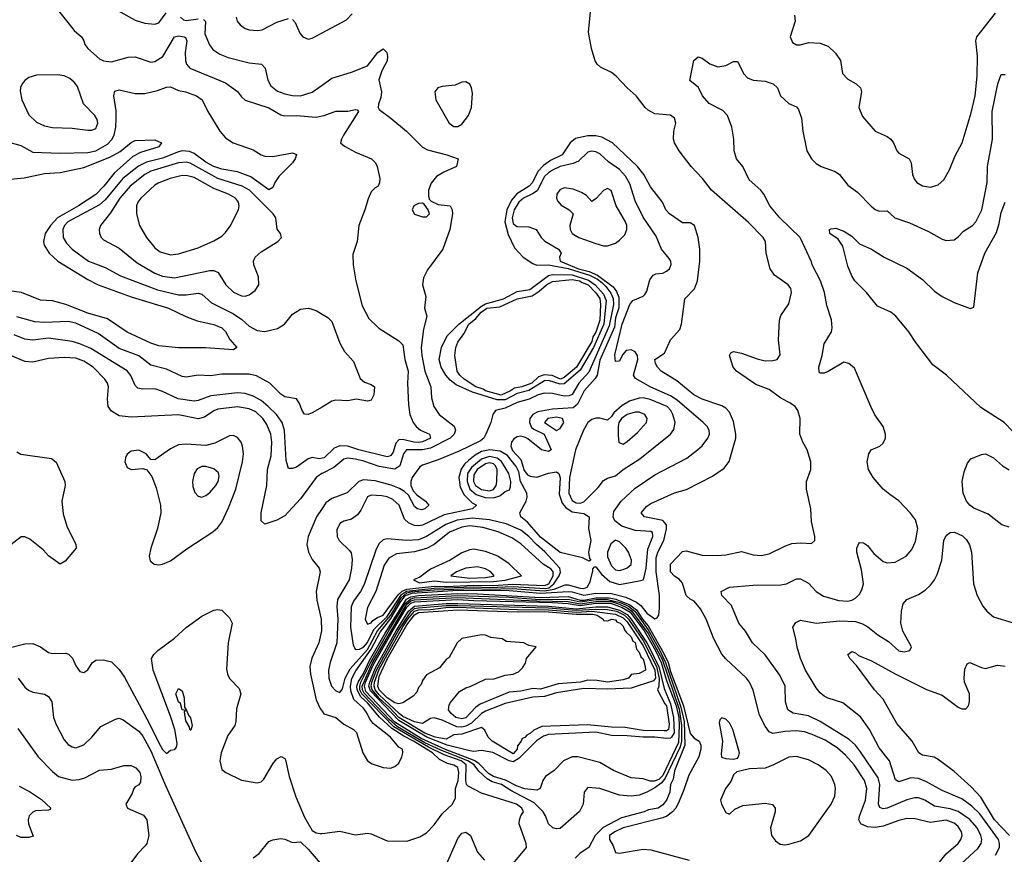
# Model space of a CAD drawing. Header units: inches. Extents: x 884549 to 1028252, y 526810 to 653624.
# Tile 711 of 1056: x 968464 to 973465, y 602655 to 606897. Entities that reach past the tile are written whole.
import ezdxf

# ---------------------------------------------------------------- set-up
doc = ezdxf.new("R2010")
doc.units = ezdxf.units.IN
doc.header["$MEASUREMENT"] = 0
doc.layers.add('A9660', color=7, linetype='Continuous')
doc.layers.add('A9670', color=7, linetype='Continuous')

msp = doc.modelspace()

# ---------------------------------------------------------------- linework, layer by layer
at = {"layer": 'A9660', "color": 5}
for points, elevation in [([(968590, 607033.6), (968741.5, 606841.5), (968777.3, 606810), (968790.5, 606790), (968794.9, 606770), (968810.4, 606750), (968870, 606697.1), (968890, 606687.2), (968930, 606683), (969014.3, 606705.7), (969050, 606707.9), (969130, 606681.6), (969150, 606684.3), (969191, 606709), (969249.6, 606810.4), (969270, 606814), (969298.9, 606810), (969305.7, 606805.7), (969312.9, 606790), (969304.2, 606730), (969306.3, 606690), (969311.8, 606670), (969327.8, 606650), (969510, 606576.2), (969571.1, 606531.1), (969590, 606504.2), (969610, 606488.3), (969729.5, 606449.5), (969790, 606413.4), (969810, 606407.6), (969870, 606410.2), (969970, 606401.6), (970000, 606408)], 2160), ([(968890, 606984.7), (969050, 606894.4), (969098.9, 606878.9), (969150, 606873.8), (969170, 606881.5), (969208.7, 606931.3)], 2180), ([(969281.5, 606910), (969296.5, 606896.5), (969310, 606893), (969370, 606901.7)], 2180), ([(969398.2, 606898.2), (969408.1, 606888.1), (969404.1, 606824.1), (969428.4, 606768.4), (969445.8, 606745.8), (969481.4, 606721.4), (969523.8, 606703.8), (969630, 606677.1), (969691.8, 606670), (969710.6, 606650.6), (969725, 606590), (969740.4, 606560.4), (969773.4, 606533.4), (969810, 606519.4), (969850, 606510.9), (969889.9, 606510.1), (969950, 606528.4), (970000, 606563.9)], 2180), ([(969563.1, 606910), (969568.4, 606890), (969583.4, 606870), (969610, 606852.2), (969630, 606845.4), (969670, 606841.3), (969695.6, 606844.4), (969770, 606883.9), (969830, 606902.6)], 2220), ([(969850, 606898), (969863, 606883), (969887.7, 606827.7), (969902.2, 606810), (969930, 606798.3), (969950, 606802.4), (970000, 606829.4)], 2220), ([(968396.9, 606276.9), (968470, 606257.5), (968530, 606223.5), (968670, 606218.4), (968810, 606222.4), (968850, 606230.5), (968910, 606263.8), (968932.3, 606287.7), (968944.4, 606310), (968952.3, 606350), (968954.5, 606394.5), (968953.7, 606433.7), (968941.5, 606510), (968946.9, 606533.1), (968970, 606540.2), (969050, 606522), (969099.1, 606520.9), (969163.3, 606536.7), (969210, 606554.2), (969230, 606555.2), (969270, 606537.6), (969306.8, 606530), (969361.6, 606510), (969390.5, 606490), (969420.3, 606430), (969480.2, 606330), (969510, 606296.5), (969548.2, 606270), (969650, 606236.1), (969690, 606210.3), (969710, 606202.7), (969750, 606201.5), (969850, 606220.8), (969870, 606212), (969863.2, 606190), (969850.1, 606170), (969779.7, 606100.3), (969760.4, 606070), (969750, 606043), (969730, 606032.6), (969637.4, 606097.4), (969570, 606124.3), (969490, 606137.7), (969450, 606151.4), (969410, 606171.8), (969350, 606216.6), (969326.6, 606226.6), (969290, 606229.7), (969270, 606224.8), (969190, 606192.3), (969107.8, 606172.2), (969067.8, 606152.2), (968988.2, 606090), (968898.2, 605981.8), (968870, 605955.9), (968708.6, 605870), (968691.2, 605850), (968683.1, 605830), (968685.6, 605790), (968701, 605761), (968730.2, 605730), (968813.6, 605670), (968897.5, 605637.5), (968975.6, 605595.6), (969163.9, 605523.9), (969270, 605499.1), (969310, 605498.6), (969370, 605507.2), (969390, 605501.5), (969438.3, 605458.3), (969550, 605402.6), (969592.9, 605372.9), (969630, 605338.7), (969670, 605317.9), (969710, 605312.2), (969773.5, 605326.5), (969808.4, 605350), (969850, 605399.5), (969890, 605425.3), (969930.6, 605430.6), (969970, 605418.8), (970000, 605400.9)], 2140), ([(968382.1, 606082.1), (968487.3, 606092.7), (968590, 606114.8), (968670, 606119.3), (968790, 606146.3), (968922, 606198), (968974, 606226), (969030, 606272.3), (969050, 606283.5), (969150, 606286), (969184, 606270), (969170.4, 606250), (969077.6, 606222.4), (969039.4, 606200.6), (968943.4, 606116.6), (968891.4, 606050), (968850, 606008.2), (968762.9, 605950), (968656.3, 605890), (968619.9, 605850), (968594.2, 605810), (968585.3, 605770), (968588.6, 605750), (968613.4, 605710), (968658.5, 605670), (968810, 605576), (968863.2, 605550), (969030, 605488.1), (969219.6, 605430), (969307.5, 605387.5), (969365.6, 605365.6), (969450, 605346.8), (969490, 605330.1), (969510, 605312), (969530.9, 605270.9), (969567, 605230), (969550, 605218.7), (969408.4, 605228.4), (969270, 605229.2), (969170, 605239.9), (969130, 605253.2), (969010, 605308.6), (968910, 605376.6), (968810, 605405.3), (968699.2, 605450), (968630, 605467.5), (968570, 605471.5), (968473, 605510), (968410, 605519.4)], 2120), ([(970000, 604927.5), (969950, 604898), (969930, 604889.7), (969910, 604891.8), (969898.3, 604910), (969884.4, 604950), (969870, 604969.6), (969810, 604979.7), (969790, 604993.6), (969735.1, 605050), (969666.9, 605086.9), (969630, 605095), (969575.6, 605095.6), (969490, 605094.6), (969433.6, 605086.4), (969370.1, 605089.9), (969310, 605079.5), (969290, 605083.2), (969210, 605120.7), (969130, 605140.5), (969068.4, 605188.4), (968970, 605226.4), (968862.6, 605302.6), (968750, 605354.5), (968710, 605362.6), (968590, 605358.3), (968541.7, 605361.7), (968450, 605387.1)], 2140), ([(970000, 604668), (969985.3, 604665.3), (969950, 604671.3), (969930, 604664.4), (969870, 604622.3), (969850, 604615.4), (969830, 604616.2), (969816.8, 604656.8), (969808.7, 604808.7), (969797, 604850), (969767.8, 604890), (969726.9, 604930), (969690, 604961.5), (969650, 604983.3), (969610, 604997.3), (969570, 605000.1), (969434.4, 604985.6), (969370, 604960.5), (969350, 604957.1), (969269.1, 604969.1), (969190, 605007.7), (969150, 605020.2), (969090, 605019.5), (969063.9, 605023.9), (969050, 605037.7), (969028.7, 605088.7), (969010, 605112.5), (968825.4, 605225.4), (968770, 605249.9), (968730, 605260.6), (968610, 605277.6), (968530, 605268.1), (968490, 605273.2), (968435.6, 605295.6)], 2160), ([(970000, 604590.7), (969998.6, 604590), (969970.1, 604569.9), (969890, 604461.8), (969830, 604394.7), (969810, 604374.6), (969770, 604352.6), (969710, 604333), (969689.9, 604349.9), (969690.7, 604390.7), (969718.7, 604530), (969723, 604610), (969740.6, 604679.4), (969744.6, 604750), (969739.3, 604790), (969719.4, 604839.4), (969699.4, 604870), (969663, 604903), (969630, 604918.8), (969570, 604928.3), (969470, 604916.7), (969450, 604909.5), (969403.1, 604876.9), (969370, 604868.2), (969270, 604888.3), (969030, 604875.9), (968970, 604883.2), (968930, 604906.8), (968913.5, 604930), (968909.9, 604970), (968915.4, 605030), (968909.8, 605050), (968897.3, 605070), (968837.5, 605130), (968790, 605161.5), (968750, 605176.2), (968690, 605180.1), (968610, 605175.4), (968530, 605155.7), (968490, 605159.1), (968410, 605193.3)], 2180), ([(968450, 604700.4), (968470, 604688.9), (968626.1, 604666.1), (968650, 604647.3), (968692.6, 604550), (968694.7, 604530), (968678.4, 604450), (968684.8, 604384.8), (968702.8, 604322.8), (968748.4, 604230), (968750.4, 604210), (968695.9, 604144.1), (968670, 604129.6), (968610, 604172), (968582.6, 604202.6), (968516.3, 604256.3), (968490, 604269), (968472.1, 604267.9), (968335.5, 604164.5)], 2180), ([(970000, 604412.4), (969971.4, 604370), (969930.1, 604270), (969922.4, 604230), (969930.2, 604190), (969950, 604152.9), (969985, 604110), (969990.2, 604090), (969970.2, 603989.8), (969973.6, 603946.4), (969994.7, 603850), (969996.6, 603790), (969983.6, 603730), (969948.1, 603651.9), (969938, 603610), (969940.8, 603570), (969970, 603440.2), (969990, 603396.1), (970000, 603382.6)], 2220), ([(968390, 603698.6), (968490, 603723.8), (968530, 603725.8), (968570, 603710.2), (968610, 603680.2), (968630, 603675.6), (968697.7, 603677.7), (968712.2, 603672.2), (968732.2, 603652.2), (968750, 603613.4), (968770, 603584.4), (968790, 603579.3), (968810, 603593), (968832.7, 603627.3), (968850, 603641.1), (968890, 603644), (968930, 603633.4), (968970, 603594.2), (968995.6, 603555.6), (969122, 603322), (969170, 603221.7), (969190, 603187), (969210, 603167.7), (969230, 603184), (969251.9, 603188.1), (969260.9, 603199.1), (969263.9, 603216.1), (969259.5, 603250), (969251.8, 603290), (969230, 603356.4), (969142.2, 603590), (969134, 603650), (969145.1, 603670), (969166.3, 603690), (969250, 603754.2), (969310, 603806.9), (969390, 603866), (969450, 603895.6), (969470, 603899.5), (969490, 603895.8), (969530, 603857.1), (969542.6, 603830), (969523.2, 603730), (969515.2, 603595.2), (969519.3, 603570), (969530, 603548.9), (969578.4, 603498.4), (969587, 603470), (969565.9, 603394.1), (969562, 603330), (969556.5, 603310), (969520.6, 603259.4), (969486.7, 603170), (969481.2, 603130), (969490, 603086.7), (969510.9, 603070.9), (969590, 603032.1), (969670, 603017.6), (969690, 603023.2), (969703.7, 603036.3), (969750, 603115.3), (969770, 603139.5), (969791.4, 603151.4), (969810, 603142.4), (969814.9, 603134.9), (969832.7, 603050), (969866.5, 602946.5), (969910, 602844), (969950, 602776.3), (969970, 602764.6), (969990, 602760.2), (970000, 602761.3)], 2180), ([(968456.9, 603550), (968490, 603503.7), (968508.5, 603488.5), (968530, 603479.7), (968589.3, 603469.3), (968610, 603456.9), (968627.1, 603430), (968635.9, 603350), (968650, 603314.9), (968690, 603237), (968710, 603213.4), (968730, 603200.9), (968750, 603196.5), (968790, 603211.5), (968829.7, 603250), (968875.6, 603304.4), (968950, 603342.6), (968970, 603347.2), (968990, 603339), (969070, 603280.2), (969090, 603255.1), (969130, 603180.6), (969204, 603004), (969357.5, 602670), (969430, 602534.4)], 2160), ([(968455, 603295.1), (968558.2, 603150), (968630, 603075.6), (968661.6, 603050), (968730, 603031.8), (968765.6, 603034.4), (968795.6, 603044.4), (968870, 603082), (968930, 603087.7), (968993, 603107), (969030, 603106.6), (969053.8, 603093.8), (969074.1, 603070), (969079.8, 603050), (969078.3, 603021.7), (969070, 603007.3), (969050, 602998), (969043.8, 602990), (969035.8, 602964.2), (969004, 602910), (969011, 602890), (969093.2, 602853.2), (969110.3, 602830), (969120.4, 602750), (969110.7, 602710), (969102, 602698), (969062.6, 602657.4), (969002.6, 602577.4)], 2140), ([(968461, 603001), (968514.2, 602974.2), (968574.1, 602934.1), (968621.6, 602890), (968617.7, 602882.3), (968610, 602879.6), (968544.3, 602875.7), (968530, 602869.9), (968512.5, 602850), (968506.9, 602830), (968508.3, 602810), (968532.8, 602747.3), (968510, 602739.8), (968470, 602740.3), (968447.8, 602750)], 2120), ([(969650, 602636.5), (969681, 602659), (969730, 602720.4), (969750, 602728.5), (969790, 602734.9), (969810, 602732.7), (969850, 602715.5), (969890, 602718.4), (969930, 602680.6), (970000, 602598.4)], 2160)]:
    msp.add_lwpolyline(points, dxfattribs=dict(at, elevation=elevation))
for points, elevation in [([(968656.1, 606616.1), (968550, 606614.8), (968510, 606603), (968490, 606587.6), (968477.4, 606570), (968468.7, 606551.3), (968467, 606533), (968475.2, 606490), (968510, 606413.4), (968550, 606376.5), (968590, 606357.5), (968630, 606349.4), (968730, 606345.6), (968810, 606334.7), (968830, 606334.9), (968850, 606343.6), (968861.4, 606370), (968857.8, 606390), (968845.7, 606410), (968788.6, 606468.6), (968757, 606557), (968740, 606580), (968718.5, 606598.5), (968690, 606611.1)], 2160), ([(969310, 606172.9), (969270, 606168.4), (969130, 606126.7), (969100.3, 606110), (969025.4, 606050), (968972.6, 605990), (968924.7, 605915.3), (968875.3, 605850), (968867.2, 605830), (968868.7, 605810), (968878.4, 605790), (968890, 605778.4), (968970, 605736.2), (969061.4, 605661.4), (969150, 605608.2), (969190, 605593.2), (969250, 605584.6), (969430, 605622.1), (969450, 605622.3), (969471.6, 605611.6), (969511, 605550), (969550, 605512.7), (969590, 605493.5), (969610, 605492), (969630, 605497.6), (969659.9, 605520.1), (969678.2, 605550), (969676.4, 605590), (969653.7, 605650), (969651.1, 605670), (969659.7, 605690), (969690, 605717), (969775.3, 605770), (969793.2, 605790), (969788.7, 605810), (969772.1, 605832.1), (969765.1, 605890), (969750.8, 605910), (969631.8, 606030), (969594.6, 606050), (969470, 606089.9), (969330, 606167.8)], 2160), ([(969290, 606104.7), (969228.9, 606090), (969170, 606068.2), (969150, 606055.2), (969080.2, 605990), (969064.8, 605970), (969057.7, 605950), (969057.7, 605910), (969073.2, 605850), (969107.8, 605790), (969150, 605736.5), (969177.3, 605717.3), (969230, 605701.6), (969270, 605705.9), (969370, 605737.1), (969450, 605772.2), (969490, 605795.9), (969510, 605814.6), (969532.7, 605847.3), (969574.9, 605930), (969578.7, 605950), (969574.8, 605970), (969560.8, 605990), (969525, 606010), (969450, 606038.4), (969350, 606094.1), (969316.8, 606103.2)], 2180), ([(969550, 604782.8), (969530, 604782.5), (969455.6, 604744.4), (969410, 604732.3), (969310, 604739), (969270, 604736.6), (969230, 604715.2), (969150, 604660.5), (969130, 604662), (969106.9, 604690), (969070, 604709), (969030, 604703.7), (969010, 604688.2), (969001.3, 604670), (968998.6, 604650), (969010, 604621.5), (969030, 604611.3), (969090, 604615.3), (969110, 604608.4), (969135.5, 604575.5), (969158.1, 604518.1), (969179.5, 604430), (969181.2, 604390), (969164, 604310), (969130.2, 604210), (969121.7, 604170), (969126.8, 604146.8), (969146.8, 604130), (969170, 604126), (969190, 604129), (969230, 604146.2), (969312.7, 604207.3), (969445.6, 604294.4), (969470, 604315.2), (969490, 604342.6), (969524.7, 604415.3), (969561.4, 604510), (969595.6, 604650), (969600.1, 604690), (969596.1, 604730), (969589.2, 604750), (969570, 604773.5)], 2220), ([(969410, 604626), (969390, 604625.3), (969365.7, 604614.3), (969350.2, 604590), (969342.4, 604550), (969343.9, 604523.9), (969352.9, 604492.9), (969370, 604474.9), (969390, 604470.3), (969410, 604478.9), (969430, 604494.3), (969459.8, 604530), (969472.1, 604550), (969476.9, 604576.9), (969473.2, 604593.2), (969450, 604614.1)], 2240), ([(969330, 603286), (969324.5, 603304.5), (969307.4, 603332.6), (969300.7, 603379.3), (969306, 603386), (969290, 603389.3), (969281.4, 603421.5), (969270, 603429.7), (969263.2, 603450), (969257.7, 603470), (969270, 603498), (969290, 603486), (969299.5, 603450), (969300.7, 603400.7), (969310, 603391.3), (969321.5, 603361.5), (969332, 603348), (969339.5, 603310), (969333.4, 603286.6)], 2160)]:
    msp.add_lwpolyline(points, close=True, dxfattribs=dict(at, elevation=elevation))
at = {"layer": 'A9670', "color": 5}
for points, elevation in [([(970000, 606829.4), (970123.7, 606896.3), (970153.6, 606926.4)], 2220), ([(973116.1, 602590), (973170, 602656.6), (973230, 602710.2), (973244.9, 602730), (973250.4, 602750), (973247, 602770), (973230, 602796.7), (973210, 602813.1), (973170, 602827.7), (973090, 602817.3), (973010, 602835.5), (972970, 602836.1), (972930, 602826.8), (972850, 602798), (972810, 602791.5), (972770, 602795), (972736.2, 602810), (972726.1, 602830), (972729.3, 602849.3), (972759.4, 602930), (972767.4, 602990), (972755.2, 603030), (972702.6, 603110), (972659.3, 603159.3), (972616, 603196), (972554.6, 603234.6), (972490, 603264), (972450, 603276.6), (972410, 603282.9), (972350, 603279.3), (972290, 603268.2), (972270, 603277.1), (972250, 603306), (972222.2, 603362.2), (972188.7, 603488.7), (972171.7, 603530), (972156.5, 603550), (972050, 603648.2), (972030, 603672), (971990.5, 603750), (971950.8, 603850.8), (971922.7, 603902.7), (971890, 603941.2), (971870, 603951.7), (971850, 603969.8), (971830, 604033.8), (971813.5, 604053.5), (971790, 604068.7), (971769.6, 604090), (971770, 604130.2), (971830, 604194.6), (971850, 604197.2), (971930, 604175.9), (972006.3, 604173.7), (972050, 604176.5), (972130, 604194), (972190, 604176.5), (972230, 604173.8), (972270, 604182), (972350, 604221.8), (972385.8, 604234.2), (972430, 604238.6), (972485.4, 604234.6), (972502, 604250), (972503, 604270), (972485.8, 604345.8), (972482.2, 604410), (972460.4, 604510), (972460.4, 604550), (972482, 604610), (972483.1, 604650), (972464.4, 604710), (972441.7, 604750), (972426.6, 604790), (972427.8, 604870), (972416.9, 604910), (972403.6, 604930), (972376.3, 604950), (972330, 604972.8), (972270, 605017.9), (972203.4, 605043.4), (972104.7, 605110), (972087.3, 605130), (972069.1, 605190), (972075.8, 605204.2), (972090, 605210.1), (972130, 605201.9), (972210, 605173.1), (972250, 605163.5), (972290, 605164.1), (972311.6, 605170), (972326.9, 605193.1), (972318.5, 605270), (972322.7, 605370), (972330, 605392.7), (972370, 605453), (972383.5, 605510), (972380.7, 605530), (972367.2, 605550), (972297.6, 605597.6), (972275.1, 605630), (972256.2, 605710), (972252.8, 605770), (972239.7, 605790), (972165.6, 605865.6), (971978.2, 606030), (971932, 606090), (971875.1, 606150), (971813.6, 606230), (971789.6, 606270), (971785.1, 606290), (971786.6, 606330), (971797, 606370), (971790, 606396), (971770, 606410.9), (971690, 606417.7), (971656.8, 606436.8), (971640.5, 606450), (971594.7, 606510), (971550, 606549.7), (971494.3, 606610), (971470, 606628.4), (971414.9, 606654.9), (971397.6, 606670), (971387.2, 606687.2), (971367.6, 606750), (971352.9, 606832.9), (971363.3, 606936.7)], 2180), ([(972399.9, 606919.9), (972403.1, 606890), (972377, 606810), (972390, 606780.5), (972410, 606768.9), (972430, 606768.9), (972470, 606781.1), (972530, 606777.3), (972570, 606761.7), (972607.1, 606727.1), (972633.4, 606690), (972643.4, 606623.4), (972670, 606594.9), (972713.4, 606570), (972734.4, 606550), (972739.5, 606530), (972727, 606450), (972744.2, 606404.2), (972809.3, 606329.3), (972870, 606303.7), (972889.1, 606289.1), (972902.6, 606270), (972919.5, 606230), (972930, 606218.4), (972981.3, 606190), (972991.4, 606170), (972998, 606110), (973007.3, 606087.3), (973021.6, 606070), (973050, 606051.8), (973090, 606044.9), (973130, 606057.6), (973157.4, 606082.7), (973186.4, 606133.6), (973214.9, 606205.1), (973251.6, 606270), (973297.4, 606422.6), (973317.4, 606510), (973326.6, 606610), (973328.6, 606711.4), (973321.2, 606790), (973325.4, 606810), (973420.2, 606930)], 2180), ([(970000, 606563.9), (970050, 606599.4), (970150, 606629.3), (970230, 606662.6), (970282.7, 606730), (970310, 606748.4), (970328.4, 606730), (970332.3, 606710), (970330, 606688.4), (970303.7, 606636.3), (970288.3, 606591.7), (970301.9, 606530), (970298.5, 606501.5), (970287.3, 606467.3), (970285.5, 606450), (970290, 606439.5), (970350, 606396.1), (970429.1, 606330), (970509.3, 606249.3), (970536, 606236), (970634, 606210), (970690.4, 606190), (970682, 606150), (970617.6, 606122.4), (970581, 606099), (970553.4, 606066.6), (970540.1, 606030), (970539.7, 605999.7), (970544.1, 605984.1), (970553.7, 605973.7), (970590, 605956.9), (970650.6, 605950.6), (970661, 605930), (970663, 605910), (970648.9, 605830), (970613.4, 605730), (970534.9, 605625.1), (970514.5, 605585.5), (970510.2, 605550), (970526.7, 605490), (970520.2, 605430), (970532.6, 605390), (970515.7, 605324.3), (970503.7, 605230), (970506.4, 605190), (970521.2, 605110), (970552.2, 605030), (970555.2, 604975.2), (970567.7, 604930), (970594, 604890), (970670.1, 604830.1), (970676.8, 604810), (970671.5, 604790), (970650, 604769.2), (970550, 604719.8), (970510, 604710.7), (970429.1, 604710.9), (970413.5, 604690), (970394.4, 604630), (970370, 604611.5), (970290, 604626.1), (970212.8, 604652.8), (970170, 604662.5), (970130, 604668.3), (970110, 604663), (970058.9, 604621.1), (970000, 604590.7)], 2180), ([(973185.4, 602550), (973330, 602684.8), (973347.5, 602710), (973350.4, 602730), (973345.5, 602750), (973327.6, 602790), (973290, 602832.1), (973230, 602873), (973190, 602886.1), (973110, 602899.2), (973062.2, 602930), (973030, 602942.1), (973010, 602942.4), (972970, 602932.3), (972870, 602889.1), (972850, 602886), (972832.4, 602892.4), (972826.3, 602910), (972832.6, 603010), (972824.4, 603044.4), (972735.4, 603175.4), (972708.8, 603208.8), (972677.6, 603237.6), (972529.6, 603329.6), (972470, 603358.1), (972392.7, 603372.7), (972365.6, 603390), (972354.5, 603430), (972351.4, 603510), (972324.6, 603564.6), (972250, 603668.4), (972185.8, 603730), (972150, 603788.3), (972117.4, 603830), (972079.7, 603919.7), (972029.7, 603970), (972027.3, 603990), (972070, 604012.7), (972190, 604022.6), (972330, 604023.7), (972358.4, 604030), (972410, 604054.7), (972430, 604054.7), (972470, 604033.2), (972510, 603991.3), (972546.9, 603966.9), (972624.7, 603944.7), (972670, 603942.3), (972690, 603946.4), (972710, 603956.5), (972730, 603977), (972741.7, 603998.3), (972749.8, 604030), (972740.5, 604100.5), (972716, 604190), (972716.3, 604210), (972725.4, 604234.6), (972730, 604239.1), (972750, 604238), (972770, 604223.8), (972803, 604183), (972850, 604143.8), (972870, 604136.8), (972910, 604140.2), (972967.4, 604170), (972995.3, 604204.7), (973014.6, 604245.4), (973026.6, 604310), (973014.1, 604354.1), (972989.4, 604389.4), (972930, 604452), (972883, 604483), (972850, 604511.2), (972798.3, 604570), (972775.8, 604610), (972767.8, 604650), (972777, 604690), (972789.7, 604710.3), (972833.2, 604730), (972850, 604744), (972861.3, 604770), (972861.1, 604790), (972849.7, 604830), (972808.2, 604888.2), (972786.4, 604930), (972704.9, 605124.9), (972676, 605150), (972650, 605155.4), (972570, 605108.1), (972550, 605100.3), (972530, 605099.6), (972524.7, 605104.7), (972523.5, 605130), (972540.2, 605190), (972550.7, 605250), (972586.6, 605310), (972591.6, 605330), (972588.2, 605371.8), (972563.8, 605443.8), (972551.6, 605510), (972531.3, 605570), (972489.8, 605650), (972486.2, 605666.2), (972428.3, 605790), (972325.7, 605890), (972273.8, 605950), (972243.7, 606010), (972227.8, 606030), (972170, 606082.3), (972137.2, 606150), (972105.7, 606190), (972092.4, 606230), (972090.8, 606290), (972080.7, 606350), (972059.3, 606410), (972034.7, 606434.7), (971965.4, 606470), (971931.6, 606510), (971912.2, 606552.2), (971867.6, 606587.6), (971888.3, 606690), (971910, 606708), (971930, 606700.4), (971970, 606672.2), (972010, 606657.6), (972050, 606664.2), (972090, 606684.9), (972110, 606683.8), (972141.3, 606621.3), (972161.1, 606601.1), (972190, 606589.2), (972250, 606583.6), (972290.7, 606570), (972313.4, 606550), (972328.2, 606510), (972370, 606470.6), (972410, 606454.4), (972420.2, 606440.2), (972435.6, 606395.6), (972441.1, 606330), (972462.3, 606230), (972486.2, 606190), (972510, 606166.2), (972534.4, 606150), (972605.2, 606125.2), (972628.5, 606110), (972670, 606056.5), (972719.6, 606019.6), (972788.8, 605948.8), (972810, 605932.7), (972830, 605924), (972870, 605925.5), (972909.4, 605889.4), (972983.5, 605863.5), (973080.8, 605820.8), (973150, 605781.3), (973170, 605774.4), (973210, 605778.4), (973230, 605792.4), (973257.7, 605822.3), (973303, 605850), (973319.8, 605870), (973351.7, 605930), (973378.9, 606070), (973379.9, 606150), (973404.5, 606290), (973402.8, 606430), (973431.6, 606570), (973450, 606618), (973470, 606618.4)], 2160), ([(970000, 606408), (970010, 606410.2), (970070, 606432.4), (970130, 606431.8), (970170, 606440.9), (970178.8, 606438.8), (970185.2, 606430), (970109.6, 606310), (970098.1, 606290), (970093.4, 606270), (970113.8, 606253.8), (970170, 606222.7), (970250.5, 606190), (970270.6, 606170), (970280.5, 606150), (970293.4, 606090), (970292.4, 606067.6), (970284, 606050), (970270, 606042.4), (970250, 606021.1), (970233.2, 605986.8), (970217.4, 605930), (970186.2, 605850), (970178.5, 605770), (970157, 605703), (970157.2, 605650), (970171.7, 605570), (970203, 605443), (970238.2, 605378.2), (970288.5, 605328.5), (970390, 605263.9), (970410, 605243.8), (970421.1, 605170), (970437, 605110), (970434.5, 605050), (970438.6, 604938.6), (970446.5, 604890), (970463.2, 604850), (970477.7, 604830), (970500.2, 604810), (970544.9, 604790), (970550.1, 604770.1), (970510, 604750.9), (970490, 604748.7), (970466.2, 604750), (970410, 604763.7), (970390, 604761.5), (970375.3, 604744.7), (970360.9, 604699.1), (970350, 604682), (970341.6, 604678.4), (970330, 604674.9), (970317.7, 604677.7), (970186, 604710), (970130, 604728.7), (970089.4, 604730.6), (970060.8, 604719.2), (970010, 604669.8), (970000, 604668)], 2160), ([(970000, 603382.6), (970009.6, 603369.6), (970070, 603350.6), (970110, 603316.6), (970159.1, 603290), (970174.4, 603274.4), (970207.8, 603170), (970230.3, 603130), (970254.6, 603114.6), (970310, 603096), (970347, 603093), (970370, 603100.8), (970390, 603118.7), (970405.6, 603150), (970410.9, 603170), (970408.2, 603190), (970390, 603199.1), (970347.8, 603250), (970260.2, 603320.2), (970242.1, 603342.1), (970229.8, 603370), (970210, 603398.3), (970161.9, 603441.9), (970145.4, 603485.4), (970143.5, 603510), (970151.8, 603548.2), (970172.1, 603587.9), (970250, 603697.8), (970295.7, 603784.3), (970350, 603853.6), (970399.6, 603940.4), (970424.1, 603970), (970458.2, 603981.8), (970690, 603997.5), (970950, 603995.2), (971110, 603982.3), (971250, 603990.8), (971270, 603989.3), (971330, 603971.8), (971390, 603981.8), (971470, 603980.2), (971542.6, 603962.6), (971597.2, 603937.2), (971619.6, 603919.6), (971650, 603880.4), (971690, 603851.3), (971702.4, 603857.6), (971709.9, 603870.1), (971714.4, 603905.6), (971713.2, 603970), (971696.5, 604090), (971697.5, 604162.5), (971704.5, 604190), (971735.7, 604250), (971749, 604309), (971748.8, 604328.8), (971731.2, 604351.2), (971637.4, 604370), (971621.5, 604390), (971650, 604424.3), (971670, 604438.6), (971790, 604491.6), (971851.7, 604508.4), (971983.8, 604576.2), (972042.7, 604617.3), (972068.3, 604651.7), (972100.8, 604770), (972102.1, 604790), (972090, 604854.7), (972070, 604902), (972050, 604922), (972030, 604933.8), (971930, 604967.8), (971888.2, 604990), (971801.7, 605061.6), (971723, 605110), (971704, 605130), (971693, 605150), (971689.6, 605170), (971738.9, 605201.1), (971769.6, 605270.4), (971817.9, 605322.1), (971825.8, 605350), (971842.8, 605477.2), (971891.2, 605528.8), (971907, 605570), (971918.2, 605670), (971918.5, 605730), (971910, 605789), (971892.3, 605850), (971870, 605863.9), (971830, 605864.2), (971764.4, 605910), (971746, 605930), (971728.4, 605970), (971667.8, 606047.8), (971633.6, 606110), (971602.5, 606150), (971474.3, 606270), (971420.1, 606300.2), (971390, 606306.3), (971350, 606306.1), (971287, 606293), (971259.8, 606270), (971219.3, 606210), (971159.4, 606180.6), (971124.1, 606155.9), (971095, 606125), (971068.2, 606070), (971051.3, 606050), (970989, 606011), (970961.3, 605978.7), (970939.1, 605930), (970927.8, 605870), (970945.3, 605805.3), (970978, 605738), (971021.3, 605690), (971070, 605656.8), (971090, 605649.3), (971150, 605651.2), (971250, 605631.9), (971358.5, 605598.5), (971398.1, 605578.1), (971420.5, 605560.5), (971441.4, 605541.4), (971467.3, 605507.3), (971479.1, 605479.1), (971480.5, 605450), (971458.4, 605341.6), (971354.3, 605105.7), (971304.9, 605050), (971270, 604991.6), (971255.3, 604984.7), (971230, 604983.1), (971170, 604997.3), (971130, 604999.1), (971097.3, 604990), (971051.8, 604968.2), (970990, 604951.9), (970930, 604922.2), (970880.7, 604910), (970867, 604890), (970857, 604850), (970832.3, 604790), (970820.7, 604770), (970804.4, 604755.6), (970695.9, 604704.1), (970590, 604660), (970510, 604633.4), (970495.8, 604624.2), (970457.9, 604570), (970450.1, 604550), (970451, 604530), (970462.5, 604502.5), (970481.5, 604481.5), (970524.5, 604450), (970542, 604430), (970522.3, 604410), (970506, 604406), (970483.2, 604410), (970470, 604423.2), (970439.7, 604479.7), (970419, 604499), (970393.7, 604513.7), (970350.9, 604530.9), (970270, 604553.1), (970210, 604558.7), (970186.1, 604550), (970127.4, 604492.6), (970050, 604463), (970019.2, 604440.8), (970000, 604412.4)], 2220), ([(973510, 604801.6), (973464.5, 604850), (973345.8, 604925.8), (973171.6, 605090), (973102.6, 605142.6), (973015.5, 605255.5), (972980.7, 605310), (972913.8, 605390), (972889.6, 605410), (972820.2, 605440.2), (972764.5, 605510), (972706.3, 605570), (972690, 605595.1), (972670, 605644.2), (972645.2, 605745.2), (972620.6, 605780.6), (972579.7, 605810), (972578, 605830), (972585.8, 605834.2), (972610, 605838), (972650, 605822.7), (972690, 605795.8), (972730, 605756.9), (972790.5, 605730), (972855.5, 605690), (972970, 605633.8), (973050, 605575.5), (973110, 605517.8), (973150, 605490.2), (973210, 605459.2), (973291.3, 605428.7), (973310, 605436), (973331.2, 605610), (973366.9, 605710), (973425.3, 605814.7), (973439.7, 605860.3), (973450, 605917.3), (973469.8, 605970)], 2140), ([(970000, 605400.9), (970030, 605383), (970050, 605362), (970090, 605253), (970113, 605210), (970159.3, 605159.3), (970193.9, 605073.9), (970214.9, 605054.9), (970250, 605042.7), (970267, 605030), (970262.6, 604990), (970250, 604963.1), (970230, 604957.6), (970172.4, 604967.6), (970130, 604959.4), (970070, 604962.3), (970050, 604957.1), (970000, 604927.5)], 2140), ([(973490, 604318), (973452.7, 604330), (973383.7, 604383.7), (973310, 604414.5), (973289.3, 604430), (973272.7, 604450), (973256, 604490), (973251.8, 604550), (973261.6, 604598.4), (973278, 604642), (973295.3, 604664.7), (973350, 604687.7), (973370, 604690.6), (973410, 604670.5), (973456.3, 604630), (973489.2, 604609.2)], 2140), ([(973420.9, 602650), (973440.6, 602690), (973441.3, 602710), (973435.5, 602730), (973340.1, 602860.1), (973299.7, 602899.7), (973250, 602936.9), (973150, 602978.8), (973070, 603023.6), (973030, 603039.4), (972990, 603044.1), (972930, 603023.2), (972912.9, 603032.9), (972881.9, 603130), (972830, 603196.8), (972779.9, 603290), (972734.2, 603354.2), (972644.8, 603424.8), (972570, 603448.2), (972550, 603459.3), (972530, 603476), (972510, 603501.7), (972455, 603590), (972430.7, 603650), (972412.3, 603707.7), (972406.9, 603750), (972391.3, 603810), (972406.6, 603833.4), (972430, 603844.6), (972510.1, 603830.1), (972630, 603841.5), (972710, 603837.5), (972745.7, 603825.7), (972771.5, 603811.5), (972823.1, 603770), (972876.6, 603736.6), (972930, 603689.1), (972956.6, 603683.4), (972985.2, 603690), (972993.3, 603710), (972949.7, 603789.7), (972939.6, 603830), (972943, 603890), (972951.3, 603928.7), (972969.3, 603950), (973030, 603975.3), (973062.8, 603997.2), (973090, 604023.1), (973109.9, 604050.1), (973123.5, 604076.5), (973148.3, 604150), (973157.7, 604250), (973170, 604274.7), (973190, 604290.3), (973211.8, 604291.8), (973253.5, 604273.5), (973273.1, 604253.1), (973287.8, 604227.7), (973298.3, 604190), (973309.1, 604030), (973328.1, 603970), (973356.7, 603916.7), (973376.1, 603890), (973410, 603862.2), (973510, 603831.2)], 2140), ([(970000, 602761.3), (970090, 602772), (970170, 602754.2), (970230, 602761.8), (970250, 602758.6), (970330, 602724.2), (970430, 602722.4), (970496.6, 602743.4), (970530, 602763.6), (970570, 602804.4), (970610, 602860.2), (970662, 602910), (970677.4, 602942.7), (970678, 602990), (970690.6, 603029.4), (970694.7, 603070), (970690, 603096.6), (970670, 603108.7), (970636.7, 603116.7), (970596.9, 603136.9), (970560.3, 603170), (970464.7, 603230), (970414.6, 603254.6), (970354.7, 603294.7), (970292.2, 603352.2), (970230, 603424.2), (970196.1, 603456.1), (970178.6, 603490), (970177.2, 603510), (970183.4, 603530), (970210, 603573.6), (970240.6, 603639.4), (970320.9, 603779.1), (970428.6, 603951.4), (970450, 603964.2), (970489.8, 603969.8), (970690, 603980.1), (970790, 603978), (971110, 603960.6), (971250, 603964.5), (971310, 603947.3), (971330, 603946.8), (971390, 603958.3), (971458.2, 603958.2), (971492.4, 603952.4), (971562.8, 603922.8), (971596.9, 603896.9), (971627.2, 603850), (971656.3, 603816.3), (971736.3, 603676.3), (971757.9, 603630), (971770, 603584), (971836.1, 603410), (971870, 603269.3), (971890, 603245.8), (971915.9, 603230), (971924.1, 603210), (971923.4, 603190), (971913, 603150), (971862.1, 603057.9), (971838.2, 602981.8), (971814.3, 602925.7), (971796.4, 602890), (971780.5, 602870), (971751, 602849), (971730, 602840.5), (971529.3, 602790), (971487.6, 602770), (971460.2, 602750), (971459, 602730), (971477.8, 602697.8), (971490, 602663.7), (971510, 602661), (971630, 602681.3), (971670, 602677.9), (971865.2, 602625.2)], 2180), ([(970973, 602610), (971037.7, 602690), (971036.5, 602710), (971001.8, 602810), (971002.5, 602830), (971009.2, 602850), (971023.6, 602870), (971014.6, 602890), (970986.7, 602910), (970810, 602966.5), (970742.1, 603002.1), (970734.1, 603010), (970729.3, 603029.3), (970731.8, 603110), (970705.9, 603130), (970620.4, 603160.4), (970539.9, 603199.9), (970363.6, 603303.6), (970201.7, 603470), (970192.5, 603490), (970191, 603510), (970197.2, 603530), (970247.9, 603632.1), (970342.3, 603797.7), (970422.2, 603930), (970450, 603954), (970470, 603958.4), (970690.1, 603970.1), (970950, 603961.2), (971106.3, 603950), (971250, 603952.2), (971310, 603937.8), (971390, 603949.3), (971450, 603949.9), (971514.5, 603934.5), (971555.5, 603915.5), (971588.4, 603890), (971656.3, 603796.2), (971714, 603694), (971744.8, 603630), (971822.9, 603402.9), (971838.4, 603330), (971842.1, 603210), (971790, 603079.3), (971783.9, 603036.1), (971769.3, 603009.3), (971766, 602970), (971750.1, 602930), (971730, 602905.6), (971707.7, 602890), (971658.7, 602881.3), (971635.3, 602870), (971520, 602840), (971428.3, 602791.7), (971386.6, 602750), (971354.3, 602690), (971310, 602660.9), (971285.1, 602634.9)], 2160), ([(973491.5, 602750), (973415.7, 602830), (973345.8, 602945.8), (973297.4, 602997.4), (973210, 603075), (973130, 603137.4), (973108.1, 603148.1), (973050, 603158), (973030.5, 603170.5), (972997, 603230), (972919.3, 603319.3), (972850, 603443.1), (972805.3, 603490), (972714.1, 603614.1), (972679.7, 603650), (972670, 603670.5), (972690, 603685.5), (972710, 603678.4), (972724.5, 603664.5), (972790, 603638.5), (972910, 603572.5), (973070, 603492.8), (973150, 603464.2), (973230, 603403.6), (973250, 603394), (973270, 603393.7), (973283.1, 603410), (973288.8, 603431.2), (973288, 603470), (973262.7, 603530), (973261, 603550), (973264.2, 603595.8), (973276.6, 603623.4), (973290, 603630.4), (973350, 603603.9), (973370, 603599.7), (973430, 603616.9), (973470, 603611.1)], 2120), ([(970626.9, 602593.1), (970690, 602735.6), (970710, 602762), (970730, 602768), (970753.4, 602750), (970790, 602666.5), (970824.6, 602624.6)], 2160)]:
    msp.add_lwpolyline(points, dxfattribs=dict(at, elevation=elevation))
for points, elevation in [([(970730, 606580.9), (970710, 606578.4), (970675.8, 606564.2), (970610, 606557.3), (970587.7, 606550), (970573.1, 606530), (970578.5, 606490), (970645.5, 606370), (970670, 606353.1), (970690, 606353.5), (970710, 606365.9), (970743.9, 606410), (970759.1, 606450), (970763.5, 606523.5), (970759.6, 606550), (970750, 606569.2)], 2220), ([(971370, 606229), (971350, 606223.2), (971302.8, 606177.2), (971274.6, 606165.4), (971208.8, 606150), (971170, 606132.7), (971150, 606118.6), (971130, 606099.1), (971092.8, 606027.2), (971069, 606011), (971023.4, 605990), (970999.3, 605970), (970975.7, 605930), (970964.9, 605890), (970970, 605861), (970982.1, 605850), (970990, 605845.7), (971050, 605843.3), (971087.1, 605830), (971112.7, 605790), (971131, 605771), (971200.2, 605730), (971214.7, 605710), (971206.7, 605690), (971209.2, 605670), (971302.6, 605630), (971356.4, 605616.4), (971398.8, 605598.8), (971478.9, 605538.9), (971495.5, 605515.6), (971506.9, 605486.9), (971507.1, 605432.9), (971490, 605381.1), (971485.2, 605334.8), (971410, 605166.2), (971397.5, 605090), (971387.4, 605072.6), (971331.5, 605010), (971297.9, 604942.1), (971275.7, 604924.3), (971170, 604917.8), (971096.4, 604903.6), (971070.3, 604889.7), (971055.3, 604870), (971053.2, 604850), (971064, 604824), (971074.8, 604814.8), (971128.8, 604790), (971164.2, 604710), (971150, 604702.9), (971115.1, 604710), (971045.8, 604765.8), (971033.8, 604773.8), (971010, 604779.9), (970990, 604777.2), (970973.7, 604766.3), (970961.5, 604750), (970958.5, 604730), (970966.7, 604706.7), (971010, 604661.3), (971026.3, 604606.3), (971044.1, 604584.1), (971056.8, 604576.8), (971090, 604572.4), (971150, 604592.8), (971190, 604599.5), (971203, 604590), (971208.6, 604568.6), (971204.6, 604484.6), (971218.8, 604438.9), (971237.4, 604417.4), (971270, 604395.2), (971330, 604386.8), (971356.3, 604370), (971354, 604310), (971365.3, 604250), (971352.7, 604190), (971358.8, 604158.8), (971364.7, 604150), (971355.9, 604144.1), (971322, 604162), (971210, 604188.3), (971110, 604266.4), (971042.5, 604342.5), (971009.4, 604370), (971004, 604390), (971036.3, 604450), (971041.2, 604470), (971039.5, 604490), (971008.3, 604550), (970999.2, 604599.2), (970985.4, 604625.4), (970942.2, 604682.2), (970904.2, 604704.2), (970851.3, 604711.3), (970810, 604701.5), (970776.8, 604683.2), (970743.1, 604656.9), (970722.8, 604637.2), (970707.2, 604612.8), (970695.1, 604570), (970700.5, 604520.5), (970721.3, 604481.3), (970761.9, 604441.9), (970784.4, 604430), (970763.7, 604410), (970620.4, 604379.6), (970510, 604328.5), (970490, 604323.8), (970470, 604325.2), (970438.9, 604338.9), (970418.3, 604358.3), (970391.6, 604430), (970359, 604459), (970330, 604472.2), (970302.8, 604477.2), (970250, 604480.4), (970230, 604472), (970196.6, 604403.4), (970180, 604380), (970150, 604357.8), (970110, 604348.3), (970090, 604336.3), (970075.2, 604304.8), (970076.2, 604270), (970086.2, 604250), (970139.8, 604199.8), (970147.3, 604187.3), (970152.7, 604152.7), (970149.4, 604109.4), (970137.5, 604050), (970078.5, 603950), (970074.3, 603914.3), (970079.9, 603850), (970075.4, 603730), (970040.8, 603630), (970033, 603590), (970033.8, 603550), (970047.4, 603510), (970070, 603485.4), (970090, 603477.2), (970103.5, 603496.5), (970117.1, 603550), (970142.8, 603597.2), (970230, 603695.1), (970280.8, 603790), (970349.6, 603870), (970401.4, 603958.6), (970430, 603983), (970450, 603988.5), (970570, 603999.3), (970770, 604006.1), (970850, 604002), (970965.4, 604005.4), (971130, 603993.4), (971178.2, 604001.8), (971235.2, 604024.8), (971250, 604024.4), (971310, 604006.7), (971330, 604005.8), (971346.6, 604013.4), (971361.1, 604038.9), (971375.6, 604095.6), (971374.5, 604105.5), (971383.7, 604116.3), (971390, 604115.5), (971419.1, 604079.1), (971461.7, 604041.7), (971510, 604025.5), (971610, 604044), (971630, 604050.6), (971636.5, 604063.5), (971645.6, 604110), (971654, 604206), (971679.8, 604270), (971678.5, 604290), (971670, 604295.2), (971590, 604301), (971522.4, 604322.4), (971487.4, 604350), (971478.7, 604370), (971482.4, 604397.6), (971519.1, 604450), (971590, 604515.1), (971690, 604583.7), (971852.2, 604667.8), (971907.2, 604710), (971930, 604730.3), (971958.9, 604770), (971967, 604790), (971966.8, 604810), (971956.4, 604830), (971935.6, 604850), (971803.5, 604963.5), (971770, 604984.5), (971669.6, 605029.6), (971592.4, 605072.4), (971581.4, 605090), (971603.1, 605170), (971602.2, 605190), (971590, 605209.2), (971570, 605218.6), (971545.3, 605214.7), (971526.4, 605193.6), (971510, 605161.5), (971490, 605159.6), (971486.7, 605193.3), (971524.2, 605350), (971563.2, 605450), (971578.8, 605470), (971630, 605492.2), (971639.5, 605500.5), (971650, 605517.6), (971665.1, 605574.9), (971681.8, 605598.2), (971695.3, 605604.7), (971730, 605609.2), (971750, 605618.5), (971764.6, 605630), (971773.3, 605653.3), (971771.4, 605670), (971763.6, 605683.6), (971723.5, 605730), (971697.1, 605797.1), (971630, 605893.6), (971590, 605976.4), (971562.6, 606062.6), (971541.3, 606101.3), (971510, 606135.2), (971454, 606174), (971410, 606214.3), (971390, 606225.2)], 2240), ([(971230, 606042.2), (971207.2, 606032.8), (971191.7, 606010), (971190.6, 605990), (971195.9, 605975.9), (971214.2, 605954.2), (971254.4, 605930), (971276, 605910), (971257.8, 605850), (971260.2, 605830), (971270, 605810.3), (971304.4, 605790), (971390, 605758.5), (971430, 605747.7), (971450, 605747.4), (971490, 605761.6), (971510, 605775.5), (971537.1, 605802.9), (971547.6, 605830), (971547.8, 605850), (971540.5, 605870), (971494, 605950), (971469.1, 606029.1), (971450, 606039), (971430, 606029), (971392.1, 605987.9), (971370, 605972.7), (971342.7, 606002.7), (971318, 606018), (971275.4, 606035.4)], 2260), ([(970510, 605963.5), (970490, 605962.9), (970465.8, 605950), (970457.5, 605930), (970468.9, 605908.9), (970510, 605895), (970530, 605894.9), (970545.1, 605910), (970539.5, 605930), (970518.6, 605958.6)], 2180), ([(971210, 605044.1), (971150, 605063.5), (971130, 605062.1), (971050, 605012.5), (970990, 604996.9), (970930, 604965.5), (970890, 604964.3), (970763.6, 605003.6), (970681.4, 605041.4), (970650, 605065.1), (970629.3, 605089.3), (970605.2, 605130), (970595.4, 605170), (970606.3, 605230), (970635, 605290), (970693.8, 605350), (970810, 605441.3), (970830, 605452.5), (970921.4, 605478.6), (970990, 605516.1), (971054.9, 605525.1), (971150, 605596.8), (971170, 605601.3), (971270, 605599.7), (971352.8, 605572.8), (971387.8, 605550), (971430, 605501.3), (971443.4, 605470), (971430.2, 605350), (971378.6, 605230), (971310, 605115.5), (971230, 605046.6)], 2180), ([(971210.9, 605070), (971167.9, 605087.9), (971127.5, 605092.5), (971098.5, 605081.5), (971065.9, 605050), (971014.2, 605030), (970976.7, 605023.3), (970957.6, 605010), (970910, 604989), (970830, 605009.8), (970818.2, 605018.2), (970780.2, 605030), (970722.3, 605070), (970700.1, 605090), (970686.2, 605110), (970674.6, 605190), (970679.1, 605230), (970690, 605258), (970720.1, 605299.9), (970745.8, 605350), (970781.6, 605378.4), (970808.1, 605410), (970836.5, 605430), (970902.7, 605437.3), (970990, 605477.9), (971066.9, 605493.1), (971103.4, 605516.6), (971139.9, 605550), (971170, 605565.5), (971270, 605577), (971306.9, 605570), (971320.6, 605560.6), (971352.1, 605550), (971390, 605508.4), (971410, 605479.1), (971413.6, 605450), (971411.4, 605370), (971390, 605308.5), (971374.9, 605285.1), (971370, 605261.8), (971291.7, 605130), (971230, 605077.9)], 2160), ([(971630, 604974.4), (971610, 604973.2), (971561.9, 604958.1), (971524.2, 604935.9), (971481.2, 604898.8), (971470, 604879.3), (971450, 604861), (971411.1, 604871.1), (971391, 604871), (971370, 604864.6), (971350, 604848.9), (971327.4, 604810), (971286.5, 604710), (971255.9, 604570), (971254.1, 604490), (971270, 604453.4), (971290, 604440.9), (971310, 604438.8), (971330, 604446.5), (971401.5, 604518.5), (971430, 604554), (971450, 604567.4), (971490, 604579), (971529.2, 604610.8), (971614.6, 604665.4), (971769.9, 604790.1), (971785.9, 604814.1), (971792.7, 604850), (971782, 604890), (971770.8, 604910), (971752, 604930), (971667, 604967)], 2260), ([(971590, 604902.2), (971550, 604889.9), (971521, 604870), (971507.7, 604850), (971503.2, 604830), (971503.3, 604783.3), (971507.8, 604747.8), (971530, 604740.1), (971550, 604752.3), (971601.2, 604798.8), (971648, 604850), (971651.4, 604870), (971639.3, 604890), (971610, 604901.5)], 2280), ([(971190, 604875.8), (971147.3, 604870), (971129.4, 604850), (971190, 604808.2), (971210, 604819.4), (971227.2, 604850), (971221.5, 604870)], 2260), ([(970850, 604677.3), (970810, 604663.9), (970758.5, 604621.5), (970739.1, 604590), (970736.1, 604550), (970751.2, 604511.2), (970782.8, 604482.8), (970828.6, 604468.6), (970870, 604466.5), (970902.9, 604477.1), (970930, 604498), (970951.9, 604508.1), (970957.7, 604522.3), (970958, 604550), (970948.4, 604590), (970911.5, 604651.5), (970888.8, 604668.8)], 2260), ([(970850, 604645.1), (970830, 604639.7), (970788.5, 604610), (970770, 604582.7), (970768.6, 604550), (970779.8, 604530), (970810, 604508.3), (970850, 604502), (970870, 604508.9), (970883.9, 604530), (970887.3, 604547.3), (970889.6, 604610), (970881.1, 604630), (970870, 604639.5)], 2280), ([(970762.9, 604362.9), (970686.6, 604353.4), (970628.4, 604331.6), (970530, 604269.6), (970490, 604252.9), (970429.9, 604249.9), (970330, 604258.1), (970310, 604253.5), (970290, 604235.3), (970274.1, 604205.9), (970213.6, 604026.4), (970195.3, 603990), (970158.9, 603941), (970147.9, 603912.1), (970144, 603810), (970158.6, 603718.6), (970170, 603695), (970190, 603697.1), (970210, 603708), (970230, 603731.8), (970262.8, 603797.2), (970330, 603862.8), (970403.8, 603976.2), (970428.3, 603991.7), (970570, 604008.3), (970770, 604014.5), (970850, 604010.6), (970970, 604016.4), (971133.6, 604006.4), (971152, 604010), (971177.3, 604030), (971204.7, 604070), (971211.7, 604088.3), (971207.4, 604110), (971132.2, 604192.2), (971089, 604229), (971050, 604270.8), (971010, 604302.4), (970935.3, 604335.3), (970850, 604355.4)], 2260), ([(970750, 604323.5), (970710, 604317.5), (970647.1, 604292.9), (970570, 604230.3), (970530, 604208.9), (970470, 604192.3), (970377.6, 604182.4), (970339.6, 604160.4), (970316.1, 604123.9), (970272.4, 603990), (970230, 603909.7), (970219.2, 603850), (970230, 603824.6), (970250, 603831.9), (970257.4, 603842.6), (970281.8, 603858.2), (970310, 603869.7), (970386.3, 603973.6), (970407.3, 603992.7), (970430, 604003), (970570, 604018.1), (970630, 604016.4), (970770, 604023.1), (970870, 604020.3), (970967.6, 604027.6), (971130, 604021.3), (971152.1, 604030), (971172.9, 604070), (971174.5, 604090), (971163.8, 604103.8), (971123.4, 604130), (971010, 604233.3), (970963.5, 604263.5), (970893.6, 604293.6), (970816.2, 604316.2)], 2280), ([(971490, 604251.2), (971467, 604233), (971450.1, 604190), (971450, 604166.9), (971470, 604121.6), (971490, 604101.1), (971510, 604097.4), (971530, 604103.1), (971550, 604110.5), (971570, 604128.6), (971571.5, 604150), (971556.2, 604190), (971542.9, 604210), (971510, 604242.8)], 2260), ([(970770, 604205.5), (970750, 604202.8), (970710, 604187.6), (970650.7, 604149.3), (970550, 604103.5), (970496.6, 604063.4), (970464.7, 604050), (970494.7, 604034.7), (970570, 604044.6), (970630, 604037.9), (970870, 604042.2), (970930, 604049), (971012.6, 604070), (970950, 604130.8), (970893.2, 604170), (970830, 604194.4)], 2320), ([(970790, 604116.2), (970730, 604108.4), (970683.2, 604090), (970654, 604070), (970750, 604058.6), (970830, 604061.6), (970870, 604068.8), (970874.6, 604070), (970856.5, 604090), (970830, 604105.8)], 2340), ([(971310, 603928.4), (971390, 603940.2), (971470, 603939.1), (971510, 603926.4), (971550, 603907.8), (971572.1, 603892.1), (971656.6, 603776.6), (971726.5, 603646.5), (971813.4, 603393.4), (971825.6, 603310), (971826.1, 603230), (971819.3, 603200.7), (971741.3, 603038.7), (971722.7, 603017.3), (971690, 602992.3), (971649.6, 602970), (971610, 602955.1), (971570, 602949.8), (971510, 602955.4), (971411.1, 602988.9), (971350, 602995.3), (971331.1, 602970), (971326.5, 602910), (971307.5, 602872.5), (971210, 602786), (971190, 602783.9), (971171.6, 602790), (971150, 602809), (971135.4, 602850), (971122.2, 602870), (971077, 602917), (970959.5, 602979.5), (970911.9, 603010), (970863.3, 603023.3), (970838.3, 603038.3), (970796.9, 603076.9), (970772, 603110), (970740.9, 603130), (970603.7, 603183.7), (970521.8, 603221.8), (970383.1, 603303.1), (970340.9, 603340.9), (970213.8, 603473.8), (970205, 603490), (970202.9, 603510), (970254.6, 603625.4), (970430, 603926.5), (970450, 603943), (970470, 603948.7), (970690, 603960.4), (971090, 603942.4), (971250, 603940.5)], 2140), ([(971310, 603919.3), (971390, 603931.2), (971469.9, 603930.1), (971523.5, 603910), (971565.1, 603885.1), (971635.6, 603790), (971693.5, 603690), (971722.6, 603630), (971750, 603538.6), (971798, 603410), (971811.3, 603350), (971814.3, 603310), (971810, 603222.8), (971730, 603056.1), (971710, 603034.4), (971686.1, 603026.1), (971666.6, 603026.6), (971630, 603037.9), (971570, 603043.4), (971480.5, 603080.5), (971410, 603121.9), (971298.7, 603150), (971270.3, 603150), (971226.1, 603130), (971178.5, 603081.5), (971134.9, 603050), (971122, 603030), (971107.8, 602990), (971090, 602981.6), (971030, 602987.1), (970990, 603001.8), (970931.6, 603031.6), (970870, 603050.2), (970845.7, 603065.7), (970795.9, 603115.9), (970771.9, 603131.9), (970626.8, 603186.8), (970503.2, 603243.2), (970370, 603326.3), (970222.2, 603482.2), (970214.7, 603510), (970220.1, 603530), (970260.9, 603619.1), (970368.8, 603810), (970430, 603910.3), (970450, 603931.7), (970470, 603938.8), (970690, 603950.7), (970770, 603945), (971170, 603934.2), (971250, 603929)], 2120), ([(971290, 603903), (971390, 603912.7), (971450, 603912.4), (971510, 603896.1), (971550, 603873), (971570, 603850.3), (971650, 603729.9), (971710.6, 603610), (971737.4, 603497.4), (971770, 603419.4), (971785.4, 603350), (971787.6, 603272.4), (971775, 603250), (971770, 603244.6), (971750, 603244), (971690, 603250.9), (971630, 603250), (971550, 603257.9), (971470, 603259.1), (971390, 603275), (971150, 603263.3), (971125, 603255), (971088.5, 603231.5), (970998.8, 603141.2), (970970, 603125.6), (970950, 603130.7), (970867.9, 603172.1), (970810, 603182.4), (970770, 603177.7), (970750, 603180.3), (970634.9, 603210), (970531.7, 603250), (970390, 603335.4), (970245.3, 603485.3), (970238.1, 603510), (970241.8, 603530), (970270, 603600.1), (970376.2, 603790), (970439, 603890), (970470, 603916.1), (970630, 603929.3), (970690, 603929), (971150, 603916.3)], 2080), ([(971290, 603895.2), (971390, 603901), (971450, 603898.7), (971495.9, 603890), (971535.5, 603870), (971556.2, 603850), (971630, 603741.2), (971697.9, 603610), (971712.2, 603547.8), (971710, 603509.4), (971703.8, 603490), (971740.3, 603420.3), (971750, 603410), (971763.6, 603316.4), (971759.6, 603290), (971750, 603283.3), (971737.4, 603282.6), (971630, 603284.9), (971539.6, 603299.6), (971470, 603300.3), (971347.7, 603312.3), (971115.3, 603304.7), (971074.7, 603285.3), (971059.3, 603270), (971039.5, 603260.5), (971030, 603248.3), (971016.4, 603243.6), (971011.7, 603230), (970993.2, 603206.8), (970990, 603189.8), (970970, 603166.1), (970863.4, 603230), (970843.4, 603250), (970826.3, 603286.3), (970810, 603299.1), (970710, 603266.2), (970670, 603261.9), (970630, 603240.8), (970573.9, 603250), (970521.5, 603270), (970390, 603349.4), (970341.8, 603401.8), (970290, 603448.7), (970255.2, 603490), (970249.8, 603510), (970253.4, 603530), (970275.8, 603590), (970386.5, 603790), (970450, 603887.9), (970470, 603903.7), (970490, 603907.3), (970630, 603919.8), (970690, 603919.8), (971150, 603907)], 2060), ([(971290, 603886.3), (971369.9, 603889.9), (971490, 603876), (971530, 603856.8), (971550, 603837.1), (971630, 603715.2), (971690.6, 603590), (971693.4, 603550), (971683.6, 603536.4), (971570, 603500), (971450, 603493.9), (971330, 603497.3), (971190, 603475.1), (971130, 603457.3), (971070, 603452.8), (970930, 603421.5), (970830, 603383.2), (970809.6, 603370.4), (970758.7, 603321.3), (970730, 603305.6), (970710, 603301.4), (970683.6, 603303.6), (970610, 603337.2), (970570, 603347.7), (970550, 603344.7), (970510, 603320.5), (970470, 603328.4), (970410, 603355.2), (970390.9, 603370), (970290, 603465.5), (970270, 603490.8), (970263.9, 603510), (970265.9, 603530), (970290, 603596.2), (970410, 603810.2), (970435.4, 603850), (970470, 603891.2), (970490, 603897), (970550, 603898.9), (970627.7, 603910), (970690, 603910.7), (970990, 603898.9), (971150, 603897.8)], 2040), ([(970990, 603887.7), (971130, 603889), (971290, 603875.3), (971375, 603875), (971397.7, 603870), (971428.5, 603850), (971430, 603843), (971450, 603840.7), (971472, 603850), (971490, 603846.4), (971496.3, 603836.3), (971514, 603830), (971530, 603815.1), (971535.4, 603795.4), (971544, 603784), (971570, 603759.8), (971578.5, 603738.5), (971590, 603731.3), (971597.8, 603697.7), (971610, 603681.6), (971618.2, 603658.2), (971630, 603648), (971641.7, 603610), (971643, 603590), (971610, 603573.3), (971570.4, 603569.6), (971555.5, 603550), (971530, 603541.2), (971450, 603529.1), (971398, 603538), (971350, 603539.6), (971312.4, 603530), (971199, 603521), (971110, 603494.6), (971070, 603496.8), (971010, 603483.7), (970950, 603478.7), (970802.4, 603417.6), (970779.3, 603400.7), (970730, 603348), (970710, 603344.1), (970679.2, 603350), (970656.4, 603370), (970642.9, 603390), (970646, 603414), (970652.7, 603427.3), (970698, 603482), (970730, 603501), (970752.9, 603507.1), (970830, 603544.7), (970873.6, 603546.4), (970930, 603566), (970970, 603571.3), (970998, 603582), (971018, 603602), (971033.6, 603626.4), (971038, 603650), (971088, 603710), (971050, 603716.3), (971025.2, 603730), (970937.3, 603737.3), (970914.5, 603750), (970857.6, 603757.6), (970830, 603768.7), (970810, 603769.8), (970710, 603752.5), (970686.6, 603730), (970645, 603655), (970630, 603644.6), (970597, 603603), (970530, 603567.3), (970510, 603537.8), (970502.6, 603517.4), (970490, 603503.1), (970480.6, 603479.4), (970462.1, 603457.9), (970410, 603424.2), (970390, 603419.6), (970370, 603425.1), (970330, 603450.2), (970290, 603491.2), (970283.1, 603510), (970290, 603557.9), (970330, 603646.2), (970430, 603822), (970470, 603872.4), (970490, 603884.3), (970690, 603897.8)], 2020), ([(972030, 603348.4), (972020.9, 603339), (972017, 603323), (972034.2, 603230), (972026.4, 603166.4), (972028.2, 603148.2), (972050, 603141.5), (972090, 603139.3), (972110, 603143.6), (972115.6, 603150), (972119.5, 603170), (972086.9, 603290), (972070, 603323.7), (972050, 603341.4)], 2220), ([(972410, 603151.8), (972370, 603149.1), (972290, 603107.5), (972250, 603092.8), (972171.4, 603088.6), (972106.2, 603073.8), (972090, 603059.7), (972075.8, 603024.2), (972048.4, 602990), (972024.4, 602930), (972028.4, 602910), (972050, 602866.8), (972070, 602858.4), (972095.8, 602884.2), (972136.2, 602903.8), (972250, 602914.5), (972288.4, 602908.4), (972300.8, 602890), (972300.6, 602870), (972277.4, 602790), (972282.3, 602750), (972302.8, 602722.8), (972326.8, 602706.8), (972350, 602702.9), (972370, 602705.7), (972430, 602724), (972472.5, 602750), (972585.4, 602910), (972603.8, 602950), (972608.2, 602990), (972605, 603010), (972586.7, 603050), (972560.5, 603080.5), (972520.2, 603110), (972470, 603135.1)], 2220)]:
    msp.add_lwpolyline(points, close=True, dxfattribs=dict(at, elevation=elevation))

doc.saveas('drawing.dxf')
